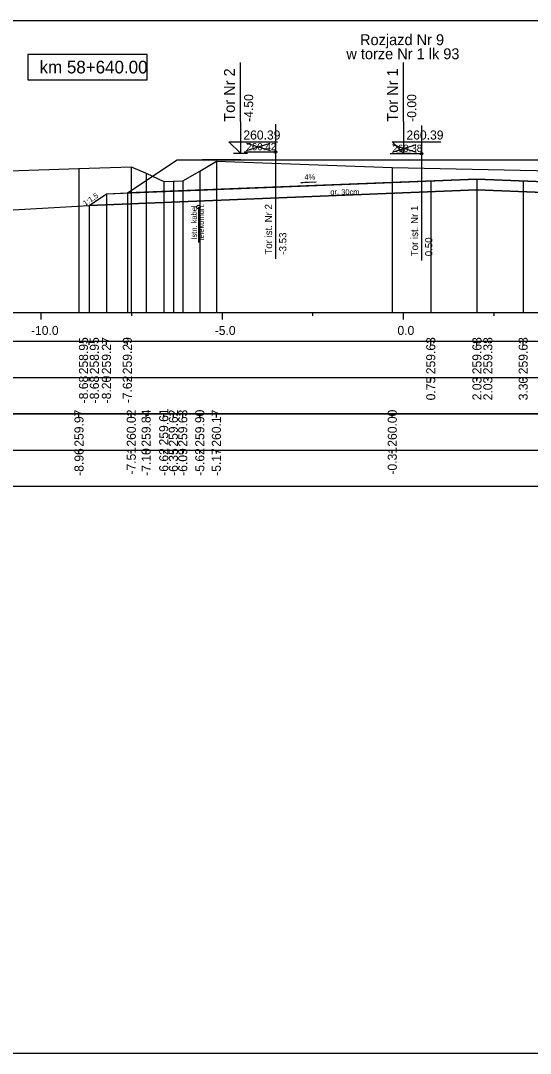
# Model space of a CAD drawing. Extents: x 6516023 to 6560129, y 5513077 to 5529206.
# Drawn here: x 6516940.15 to 6516954.21, y 5514551.66 to 5514580.16 of the extents above; entities that cross this region are included whole.
import ezdxf

# ---------------------------------------------------------------- set-up
doc = ezdxf.new("R2010")
doc.units = 0
for name, color, linetype in [('IR_default', 7, 'Continuous'), ('TOR_PRZEK_P-kable', 7, 'Continuous'), ('TOR_PRZEK_P-komponent', 7, 'Continuous'), ('TOR_PRZEK_P-opisy', 7, 'Continuous'), ('TOR_PRZEK_P-tabelka istniejace', 7, 'Continuous'), ('TOR_PRZEK_P-tabelka projektowane', 7, 'Continuous'), ('TOR_PRZEK_P-teren istniejacy', 7, 'Continuous'), ('TOR_PRZEK_P-tory istniejace', 7, 'Continuous'), ('TOR_PRZEK_P-tory projektowane', 7, 'Continuous'), ('TOR_PRZEK_P-uklad odniesienia', 7, 'Continuous'), ('TOR_PRZEK_P-warstwa ochronna I', 7, 'Continuous'), ('TOR_PRZEK_P-warstwa ochronna II', 7, 'Continuous'), ('TOR_RAMKI-ramka+tabelka 1', 7, 'Continuous')]:
    doc.layers.add(name, color=color, linetype=linetype)

msp = doc.modelspace()

# ---------------------------------------------------------------- linework, layer by layer
at = {"layer": 'IR_default'}
msp.add_lwpolyline([(6516936.213, 5514574.725), (6516942.034, 5514575.058), (6516942.513, 5514575.377), (6516943.091, 5514575.4), (6516944.463, 5514576.315), (6516945.159, 5514576.315), (6516946.213, 5514576.315), (6516947.963, 5514576.315), (6516948.963, 5514576.315), (6516950.713, 5514576.315), (6516952.463, 5514576.315), (6516953.013, 5514576.316), (6516954.763, 5514576.316), (6516956.513, 5514576.316), (6516959.001, 5514576.315), (6516962.501, 5514576.315), (6516963.969, 5514575.337), (6516964.451, 5514575.318), (6516964.93, 5514574.999), (6516966.2, 5514574.948), (6516967.851, 5514573.844), (6516968.251, 5514573.844), (6516969.093, 5514574.406)], dxfattribs=at)
at = {"layer": 'TOR_PRZEK_P-kable'}
msp.add_line((6516945.054, 5514575.012), (6516945.054, 5514574.038), dxfattribs=at)
msp.add_circle((6516945.054, 5514575.012), 0.05, dxfattribs=at)
at = {"layer": 'TOR_PRZEK_P-komponent'}
for points in [[(6516944.463, 5514576.315), (6516946.213, 5514576.315), (6516945.159, 5514576.315), (6516947.963, 5514576.315), (6516948.963, 5514576.315), (6516950.713, 5514576.315), (6516952.463, 5514576.315), (6516953.013, 5514576.316), (6516954.763, 5514576.316), (6516956.513, 5514576.316), (6516959.001, 5514576.315), (6516962.501, 5514576.315), (6516963.969, 5514575.337), (6516952.738, 5514575.786), (6516943.091, 5514575.4)], [(6516942.513, 5514575.377), (6516952.738, 5514575.786), (6516964.451, 5514575.318), (6516964.93, 5514574.999), (6516952.738, 5514575.486), (6516942.034, 5514575.058)]]:
    msp.add_lwpolyline(points, close=True, dxfattribs=at)
at = {"layer": 'TOR_PRZEK_P-opisy'}
msp.add_lwpolyline([(6516948.299, 5514575.7), (6516947.882, 5514575.681), (6516948.049, 5514575.709)], dxfattribs=at)
at = {"layer": 'TOR_PRZEK_P-tabelka istniejace'}
for p, q in [((6516941.757, 5514569.206), (6516941.757, 5514569.306)), ((6516943.2, 5514569.206), (6516943.2, 5514569.306)), ((6516943.609, 5514569.206), (6516943.609, 5514569.306)), ((6516944.095, 5514569.206), (6516944.095, 5514569.306)), ((6516944.361, 5514569.206), (6516944.361, 5514569.306)), ((6516944.62, 5514569.206), (6516944.62, 5514569.306)), ((6516945.09, 5514569.206), (6516945.09, 5514569.306)), ((6516945.547, 5514569.206), (6516945.547, 5514569.306)), ((6516950.401, 5514569.206), (6516950.401, 5514569.306)), ((6516909.663, 5514568.306), (6516993.463, 5514568.306)), ((6516941.757, 5514568.206), (6516941.757, 5514568.306)), ((6516943.2, 5514568.206), (6516943.2, 5514568.306)), ((6516943.609, 5514568.206), (6516943.609, 5514568.306)), ((6516944.095, 5514568.206), (6516944.095, 5514568.306)), ((6516944.361, 5514568.206), (6516944.361, 5514568.306)), ((6516944.62, 5514568.206), (6516944.62, 5514568.306)), ((6516945.09, 5514568.206), (6516945.09, 5514568.306)), ((6516945.547, 5514568.206), (6516945.547, 5514568.306)), ((6516950.401, 5514568.206), (6516950.401, 5514568.306))]:
    msp.add_line(p, q, dxfattribs=at)
for points in [[(6516945.547, 5514576.276), (6516945.547, 5514572.306), (6516945.547, 5514572.176), (6516945.547, 5514572.106)], [(6516941.757, 5514576.077), (6516941.757, 5514572.306), (6516941.757, 5514572.176), (6516941.757, 5514572.106)], [(6516943.2, 5514576.125), (6516943.2, 5514572.306), (6516943.2, 5514572.176), (6516943.2, 5514572.106)], [(6516943.609, 5514575.946), (6516943.609, 5514572.306), (6516943.609, 5514572.176), (6516943.609, 5514572.106)], [(6516945.09, 5514576.003), (6516945.09, 5514572.306), (6516945.09, 5514572.176), (6516945.09, 5514572.106)], [(6516950.401, 5514576.104), (6516950.401, 5514572.306), (6516950.401, 5514572.176), (6516950.401, 5514572.106)], [(6516944.095, 5514575.715), (6516944.095, 5514572.306), (6516944.095, 5514572.176), (6516944.095, 5514572.106)], [(6516944.361, 5514575.722), (6516944.361, 5514572.306), (6516944.361, 5514572.176), (6516944.361, 5514572.106)], [(6516944.62, 5514575.731), (6516944.62, 5514572.306), (6516944.62, 5514572.176), (6516944.62, 5514572.106)]]:
    msp.add_lwpolyline(points, dxfattribs=at)
msp.add_lwpolyline([(6516909.663, 5514569.306), (6516909.663, 5514567.306), (6516993.463, 5514567.306), (6516993.463, 5514569.306)], close=True, dxfattribs=at)
at = {"layer": 'TOR_PRZEK_P-tabelka projektowane'}
for p, q in [((6516942.034, 5514571.206), (6516942.034, 5514571.306)), ((6516942.034, 5514571.206), (6516942.034, 5514571.306)), ((6516942.513, 5514571.206), (6516942.513, 5514571.306)), ((6516943.091, 5514571.206), (6516943.091, 5514571.306)), ((6516951.463, 5514571.206), (6516951.463, 5514571.306)), ((6516952.738, 5514571.206), (6516952.738, 5514571.306)), ((6516954.013, 5514571.206), (6516954.013, 5514571.306)), ((6516909.663, 5514570.306), (6516993.463, 5514570.306)), ((6516942.034, 5514570.206), (6516942.034, 5514570.306)), ((6516942.034, 5514570.206), (6516942.034, 5514570.306)), ((6516942.513, 5514570.206), (6516942.513, 5514570.306)), ((6516943.091, 5514570.206), (6516943.091, 5514570.306)), ((6516951.463, 5514570.206), (6516951.463, 5514570.306)), ((6516952.738, 5514570.206), (6516952.738, 5514570.306)), ((6516954.013, 5514570.206), (6516954.013, 5514570.306))]:
    msp.add_line(p, q, dxfattribs=at)
for points in [[(6516951.463, 5514575.735), (6516951.463, 5514572.306), (6516951.463, 5514572.176), (6516951.463, 5514572.106)], [(6516952.738, 5514575.786), (6516952.738, 5514572.306), (6516952.738, 5514572.176), (6516952.738, 5514572.106)], [(6516954.013, 5514575.736), (6516954.013, 5514572.306), (6516954.013, 5514572.176), (6516954.013, 5514572.106)], [(6516942.513, 5514575.377), (6516942.513, 5514572.306), (6516942.513, 5514572.176), (6516942.513, 5514572.106)], [(6516943.091, 5514575.4), (6516943.091, 5514572.306), (6516943.091, 5514572.176), (6516943.091, 5514572.106)], [(6516952.738, 5514575.486), (6516952.738, 5514572.306), (6516952.738, 5514572.176), (6516952.738, 5514572.106)], [(6516942.034, 5514575.058), (6516942.034, 5514572.306), (6516942.034, 5514572.176), (6516942.034, 5514572.106)]]:
    msp.add_lwpolyline(points, dxfattribs=at)
msp.add_lwpolyline([(6516909.663, 5514571.306), (6516909.663, 5514569.306), (6516993.463, 5514569.306), (6516993.463, 5514571.306)], close=True, dxfattribs=at)
at = {"layer": 'TOR_PRZEK_P-teren istniejacy'}
msp.add_lwpolyline([(6516939.825, 5514576.008), (6516941.757, 5514576.077), (6516943.2, 5514576.125), (6516943.609, 5514575.946), (6516944.095, 5514575.715), (6516944.361, 5514575.722), (6516944.62, 5514575.731), (6516945.09, 5514576.003), (6516945.547, 5514576.276), (6516950.401, 5514576.104), (6516956.582, 5514575.974), (6516956.931, 5514575.734), (6516957.497, 5514575.524), (6516959.71, 5514575.406), (6516961.061, 5514575.377), (6516962.135, 5514574.814), (6516962.86, 5514574.178), (6516964.182, 5514574.155), (6516966.827, 5514574.069), (6516967.602, 5514574.371), (6516967.74, 5514574.444), (6516969.413, 5514574.396)], dxfattribs=at)
at = {"layer": 'TOR_PRZEK_P-tory istniejace'}
for p, q in [((6516947.18, 5514577.304), (6516947.18, 5514573.584)), ((6516951.208, 5514577.26), (6516951.208, 5514573.539)), ((6516946.38, 5514576.576), (6516947.032, 5514576.779)), ((6516946.38, 5514576.779), (6516947.032, 5514576.576)), ((6516950.408, 5514576.531), (6516951.06, 5514576.734)), ((6516950.408, 5514576.734), (6516951.06, 5514576.531)), ((6516947.18, 5514576.529), (6516946.314, 5514576.529)), ((6516951.208, 5514576.484), (6516950.343, 5514576.484))]:
    msp.add_line(p, q, dxfattribs=at)
for centre in [(6516947.18, 5514576.529), (6516951.208, 5514576.484)]:
    msp.add_circle(centre, 0.035, dxfattribs=at)
at = {"layer": 'TOR_PRZEK_P-tory projektowane'}
for p, q in [((6516946.213, 5514577.373), (6516946.213, 5514579.005)), ((6516950.713, 5514577.373), (6516950.713, 5514579.005)), ((6516946.213, 5514577.373), (6516946.213, 5514576.495)), ((6516950.713, 5514577.373), (6516950.713, 5514576.495)), ((6516946.213, 5514576.495), (6516945.894, 5514576.814)), ((6516945.894, 5514576.814), (6516947.238, 5514576.814)), ((6516950.713, 5514576.495), (6516950.394, 5514576.814)), ((6516950.394, 5514576.814), (6516951.738, 5514576.814)), ((6516946.021, 5514576.495), (6516946.405, 5514576.495)), ((6516950.521, 5514576.495), (6516950.905, 5514576.495))]:
    msp.add_line(p, q, dxfattribs=at)
at = {"layer": 'TOR_PRZEK_P-uklad odniesienia'}
for p, q in [((6516913.463, 5514572.106), (6516993.463, 5514572.106)), ((6516940.713, 5514571.906), (6516940.713, 5514572.106)), ((6516943.213, 5514572.006), (6516943.213, 5514572.106)), ((6516945.713, 5514571.906), (6516945.713, 5514572.106)), ((6516948.213, 5514572.006), (6516948.213, 5514572.106)), ((6516950.713, 5514571.906), (6516950.713, 5514572.106)), ((6516953.213, 5514572.006), (6516953.213, 5514572.106))]:
    msp.add_line(p, q, dxfattribs=at)
msp.add_lwpolyline([(6516943.641, 5514579.225), (6516940.341, 5514579.225), (6516940.341, 5514578.525), (6516943.641, 5514578.525)], close=True, dxfattribs=at)
at = {"layer": 'TOR_PRZEK_P-warstwa ochronna I'}
msp.add_lwpolyline([(6516942.034, 5514575.058), (6516952.738, 5514575.486), (6516964.93, 5514574.999)], dxfattribs=at)
at = {"layer": 'TOR_PRZEK_P-warstwa ochronna II'}
msp.add_lwpolyline([(6516933.13, 5514574.67), (6516933.825, 5514574.652), (6516934.764, 5514574.026), (6516935.164, 5514574.026), (6516935.569, 5514574.296), (6516936.213, 5514574.725), (6516942.034, 5514575.058), (6516942.513, 5514575.377), (6516943.091, 5514575.4), (6516951.463, 5514575.735), (6516952.738, 5514575.786), (6516954.013, 5514575.736), (6516963.969, 5514575.337), (6516964.451, 5514575.318), (6516964.93, 5514574.999), (6516966.2, 5514574.948), (6516967.851, 5514573.844), (6516968.251, 5514573.844), (6516969.093, 5514574.406)], dxfattribs=at)
at = {"layer": 'TOR_RAMKI-ramka+tabelka 1'}
msp.add_lwpolyline([(6516907.013, 5514580.156), (6517154.513, 5514580.156), (6517154.513, 5514551.656), (6516907.013, 5514551.656)], close=True, dxfattribs=at)

# ---------------------------------------------------------------- texts
at = {"layer": 'TOR_PRZEK_P-kable'}
for s, height, p in [('Istn. kabel', 0.14999, (6516945.009, 5514574.114)), ('telekomun.', 0.15, (6516945.203, 5514574.086))]:
    msp.add_text(s, height=height, rotation=90.0511, dxfattribs=at).set_placement(p)
at = {"layer": 'TOR_PRZEK_P-opisy'}
for s, rotation, p in [('4%', 0.1515, (6516947.976, 5514575.765)), ('1:1,5', 34.0701, (6516941.929, 5514575.037))]:
    msp.add_text(s, height=0.15, rotation=rotation, dxfattribs=at).set_placement(p)
at = {"layer": 'TOR_PRZEK_P-tabelka istniejace'}
for s, p in [('259.97', (6516941.882, 5514568.398)), ('260.02', (6516943.325, 5514568.4)), ('259.84', (6516943.734, 5514568.399)), ('259.61', (6516944.22, 5514568.433)), ('259.62', (6516944.486, 5514568.4)), ('259.63', (6516944.745, 5514568.398)), ('259.90', (6516945.215, 5514568.398)), ('260.17', (6516945.672, 5514568.398)), ('260.00', (6516950.526, 5514568.398)), ('-8.96', (6516941.882, 5514567.594)), ('-7.51', (6516943.325, 5514567.629)), ('-7.10', (6516943.734, 5514567.594)), ('-6.62', (6516944.22, 5514567.596)), ('-6.35', (6516944.486, 5514567.593)), ('-6.09', (6516944.745, 5514567.594)), ('-5.62', (6516945.215, 5514567.596)), ('-5.17', (6516945.672, 5514567.594)), ('-0.31', (6516950.526, 5514567.629))]:
    msp.add_text(s, height=0.25, rotation=90, dxfattribs=at).set_placement(p)
at = {"layer": 'TOR_PRZEK_P-tabelka projektowane'}
for s, p in [('258.95', (6516942.006, 5514570.397)), ('258.95', (6516942.306, 5514570.397)), ('259.27', (6516942.638, 5514570.398)), ('259.29', (6516943.216, 5514570.398)), ('259.63', (6516951.588, 5514570.398)), ('259.68', (6516952.863, 5514570.398)), ('259.38', (6516953.163, 5514570.398)), ('259.63', (6516954.138, 5514570.398)), ('-8.68', (6516942.006, 5514569.594)), ('-8.68', (6516942.306, 5514569.594)), ('-8.20', (6516942.638, 5514569.594)), ('-7.62', (6516943.216, 5514569.596)), ('0.75', (6516951.588, 5514569.677)), ('2.03', (6516952.863, 5514569.678)), ('2.03', (6516953.163, 5514569.678)), ('3.30', (6516954.138, 5514569.678))]:
    msp.add_text(s, height=0.25, rotation=90, dxfattribs=at).set_placement(p)
at = {"layer": 'TOR_PRZEK_P-tory istniejace'}
for s, p in [('260.42', (6516946.38, 5514576.579)), ('260.38', (6516950.408, 5514576.534))]:
    msp.add_text(s, height=0.2, dxfattribs=at).set_placement(p)
for s, rotation, p in [('Tor ist. Nr 2', 90.0511, (6516947.086, 5514573.698)), ('Tor ist. Nr 1', 90.0511, (6516951.115, 5514573.654)), ('-3.53', 90, (6516947.48, 5514573.699)), ('0.50', 90, (6516951.508, 5514573.654))]:
    msp.add_text(s, height=0.2, rotation=rotation, dxfattribs=at).set_placement(p)
at = {"layer": 'TOR_PRZEK_P-tory projektowane'}
for s, height, rotation, p in [('Rozjazd Nr 9', 0.3, 360, (6516949.512, 5514579.48)), ('w torze Nr 1 lk 93', 0.3, 360, (6516949.134, 5514579.092)), ('Tor Nr 2', 0.3, 90, (6516946.058, 5514577.367)), ('Tor Nr 1', 0.3, 90, (6516950.558, 5514577.367)), ('-4.50', 0.25, 90, (6516946.563, 5514577.365)), ('-0.00', 0.25, 90, (6516951.063, 5514577.365))]:
    msp.add_text(s, height=height, rotation=rotation, dxfattribs=at).set_placement(p)
for p in [(6516946.293, 5514576.875), (6516950.793, 5514576.875)]:
    msp.add_text('260.39', height=0.25, dxfattribs=at).set_placement(p)
at = {"layer": 'TOR_PRZEK_P-uklad odniesienia'}
for s, height, p in [('km 58+640.00', 0.35, (6516940.669, 5514578.7)), ('-10.0', 0.25, (6516940.432, 5514571.481)), ('-5.0', 0.25, (6516945.502, 5514571.481)), ('0.0', 0.25, (6516950.544, 5514571.481))]:
    msp.add_text(s, height=height, dxfattribs=at).set_placement(p)
at = {"layer": 'TOR_PRZEK_P-warstwa ochronna I'}
msp.add_text('gr. 30cm', height=0.15, dxfattribs=at).set_placement((6516948.693, 5514575.354))

doc.saveas('drawing.dxf')
